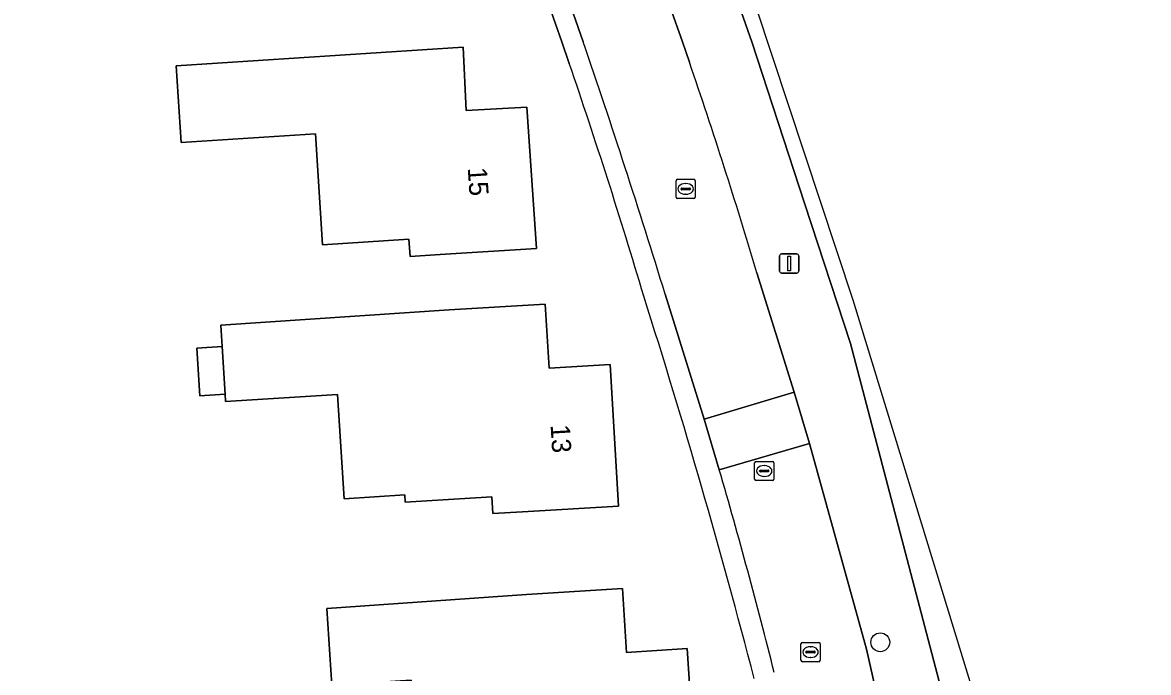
# Model space of a CAD drawing. Extents: x 159626 to 160723, y 388173 to 389416.
# Drawn here: x 160664.7 to 160723.2, y 388467.2 to 388501 of the extents above; entities that cross this region are included whole.
import ezdxf

# ---------------------------------------------------------------- set-up
doc = ezdxf.new("R2010")
doc.units = 0
for name, color, linetype in [('IMGEO_Boom', 7, 'Continuous'), ('IMGEO_Erf', 7, 'Continuous'), ('IMGEO_Fietspad_gesloten', 7, 'Continuous'), ('IMGEO_Kolk', 7, 'Continuous'), ('IMGEO_Lichtmast', 7, 'Continuous'), ('IMGEO_Pand', 7, 'Continuous'), ('IMGEO_Pand_nummerreeks', 7, 'Continuous'), ('IMGEO_Rijbaan_lokaal_open', 7, 'Continuous'), ('IMGEO_Rioolput', 7, 'Continuous'), ('IMGEO_Voetpad_open', 7, 'Continuous')]:
    doc.layers.add(name, color=color, linetype=linetype)

msp = doc.modelspace()

# ---------------------------------------------------------------- linework, layer by layer
at = {"layer": 'IMGEO_Boom'}
msp.add_circle((160709.303, 388468.786), 0.489, dxfattribs=at)
at = {"layer": 'IMGEO_Erf'}
msp.add_lwpolyline([(160693.144, 388498.88), (160692.759, 388500), (160691.433, 388503.754)], dxfattribs=at)
for points in [[(160686.441, 388488.944), (160684.869, 388488.848), (160684.812, 388489.736), (160680.322, 388489.446), (160679.949, 388495.213), (160672.974, 388494.763), (160672.716, 388498.754), (160687.633, 388499.719), (160687.79, 388496.425), (160690.941, 388496.606), (160691.431, 388489.25)], [(160681.106, 388481.669), (160675.288, 388481.309), (160675.265, 388481.677), (160673.951, 388481.595), (160673.798, 388484.074), (160675.111, 388484.161), (160675.042, 388485.277), (160686.904, 388486.065), (160691.895, 388486.362), (160692.093, 388483.038), (160695.268, 388483.227), (160695.706, 388475.865), (160690.715, 388475.569), (160689.174, 388475.476), (160689.12, 388476.356), (160684.622, 388476.077), (160684.599, 388476.445), (160681.442, 388476.249)], [(160688.356, 388466.156), (160684.979, 388465.942), (160684.923, 388466.818), (160680.799, 388466.556), (160680.545, 388470.55), (160690.917, 388471.271), (160695.907, 388471.584), (160696.116, 388468.261), (160699.263, 388468.457), (160699.758, 388461.079), (160694.77, 388460.745), (160693.205, 388460.684), (160693.149, 388461.561), (160688.667, 388461.275)]]:
    msp.add_lwpolyline(points, close=True, dxfattribs=at)
for centre, radius, start, end in [((160397.169, 388397.645), 312.809, 16.55537, 18.88278), ((160330.046, 388370.048), 385.083, 14.56715, 17.6455)]:
    msp.add_arc(centre, radius, start, end, dxfattribs=at)
at = {"layer": 'IMGEO_Fietspad_gesloten'}
for points in [[(160723.027, 388370.891), (160723.236, 388373.685), (160720.449, 388424.01), (160715.28, 388462.439), (160707.886, 388486.563), (160702.857, 388501.795), (160692.554, 388529.106), (160679.004, 388559.848), (160660.006, 388593.709), (160655.954, 388600.931), (160648.432, 388611.608), (160639.492, 388627.538), (160611.832, 388666.525)], [(160659.741, 388591.966), (160665.707, 388581.259), (160668.575, 388576.406), (160671.137, 388571.605), (160689.88, 388531.792), (160696.248, 388516.722), (160696.73, 388515.639), (160699.145, 388509.738), (160699.188, 388509.634), (160699.94, 388507.646), (160702.623, 388500), (160705.363, 388491.619), (160707.756, 388484.312), (160713.361, 388462.92), (160717.033, 388441.112), (160717.655, 388434.924), (160719.035, 388417.059)]]:
    msp.add_lwpolyline(points, dxfattribs=at)
at = {"layer": 'IMGEO_Kolk'}
for p, q in [((160698.69, 388491.926), (160698.69, 388492.778)), ((160698.765, 388492.852), (160699.617, 388492.852)), ((160699.178, 388492.632), (160699.203, 388492.632)), ((160699.691, 388492.778), (160699.691, 388491.926)), ((160699.617, 388491.852), (160698.765, 388491.852)), ((160698.949, 388492.346), (160698.949, 388492.358)), ((160699.387, 388492.309), (160698.989, 388492.309)), ((160698.992, 388492.395), (160699.39, 388492.395)), ((160699.201, 388492.072), (160699.176, 388492.072)), ((160699.433, 388492.358), (160699.433, 388492.346)), ((160702.772, 388477.264), (160702.772, 388478.116)), ((160702.847, 388478.19), (160703.699, 388478.19)), ((160703.26, 388477.97), (160703.285, 388477.97)), ((160703.773, 388478.116), (160703.773, 388477.264)), ((160703.699, 388477.19), (160702.847, 388477.19)), ((160703.031, 388477.684), (160703.031, 388477.696)), ((160703.469, 388477.647), (160703.071, 388477.647)), ((160703.074, 388477.733), (160703.472, 388477.733)), ((160703.283, 388477.41), (160703.258, 388477.41)), ((160703.515, 388477.696), (160703.515, 388477.684))]:
    msp.add_line(p, q, dxfattribs=at)
for points in [[(160698.69, 388491.926), (160698.69, 388492.778)], [(160698.765, 388492.852), (160699.617, 388492.852)], [(160699.691, 388492.778), (160699.691, 388491.926)], [(160699.617, 388491.852), (160698.765, 388491.852)], [(160702.772, 388477.264), (160702.772, 388478.116)], [(160702.847, 388478.19), (160703.699, 388478.19)], [(160703.773, 388478.116), (160703.773, 388477.264)], [(160703.699, 388477.19), (160702.847, 388477.19)]]:
    msp.add_lwpolyline(points, dxfattribs=at)
for centre, radius, start, end in [((160698.767, 388492.776), 0.0765, 91.55205, 178.44795), ((160698.767, 388492.776), 0.0765, 91.55205, 178.44795), ((160699.615, 388492.776), 0.0765, 1.55205, 88.44795), ((160699.615, 388492.776), 0.0765, 1.55205, 88.44795), ((160698.767, 388491.928), 0.0765, 181.55205, 268.44795), ((160698.767, 388491.928), 0.0765, 181.55205, 268.44795), ((160698.989, 388492.355), 0.0403, 85.87752, 175.75265), ((160698.986, 388492.345), 0.0366, 178.93798, 274.71019), ((160699.39, 388492.352), 0.043, 264.86636, 352.45326), ((160699.394, 388492.357), 0.0386, 1.73085, 96.63898), ((160699.615, 388491.928), 0.0765, 271.55205, 358.44795), ((160699.615, 388491.928), 0.0765, 271.55205, 358.44795), ((160702.849, 388478.114), 0.0765, 91.55205, 178.44795), ((160702.849, 388478.114), 0.0765, 91.55205, 178.44795), ((160703.697, 388478.114), 0.0765, 1.55205, 88.44795), ((160703.697, 388478.114), 0.0765, 1.55205, 88.44795), ((160702.849, 388477.266), 0.0765, 181.55205, 268.44795), ((160702.849, 388477.266), 0.0765, 181.55205, 268.44795), ((160703.071, 388477.693), 0.0403, 85.87752, 175.75265), ((160703.068, 388477.683), 0.0366, 178.93798, 274.71019), ((160703.472, 388477.69), 0.043, 264.86636, 352.45326), ((160703.476, 388477.695), 0.0386, 1.73085, 96.63898), ((160703.697, 388477.266), 0.0765, 271.55205, 358.44795), ((160703.697, 388477.266), 0.0765, 271.55205, 358.44795)]:
    msp.add_arc(centre, radius, start, end, dxfattribs=at)
for centre, major_axis, ratio, start_param, end_param in [((160699.177, 388492.352), (-0.387, 0.002), 0.722429, 4.712389, 7.853982), ((160699.202, 388492.352), (-0.39, 0.002), 0.717154, 1.570796, 4.712389), ((160703.259, 388477.69), (-0.387, 0.002), 0.722429, 4.712389, 7.853982), ((160703.284, 388477.69), (-0.39, 0.002), 0.717154, 1.570796, 4.712389)]:
    msp.add_ellipse(centre, major_axis=major_axis, ratio=ratio, start_param=start_param, end_param=end_param, dxfattribs=at)
at = {"layer": 'IMGEO_Lichtmast'}
for p, q in [((160704.171, 388488.975), (160704.961, 388488.975)), ((160704.961, 388488.975), (160704.171, 388488.975)), ((160704.071, 388488.075), (160704.071, 388488.875)), ((160704.071, 388488.875), (160704.071, 388488.075)), ((160705.061, 388488.875), (160705.061, 388488.075)), ((160705.061, 388488.075), (160705.061, 388488.875)), ((160704.961, 388487.975), (160704.171, 388487.975)), ((160704.171, 388487.975), (160704.961, 388487.975))]:
    msp.add_line(p, q, dxfattribs=at)
msp.add_lwpolyline([(160704.491, 388488.85), (160704.641, 388488.85), (160704.641, 388488.1), (160704.491, 388488.1), (160704.491, 388488.85)], dxfattribs=at)
for centre, start, end in [((160704.171, 388488.875), 90, 180), ((160704.171, 388488.875), 90, 180), ((160704.961, 388488.875), 0, 90), ((160704.961, 388488.875), 360, 90), ((160704.171, 388488.075), 180, 270), ((160704.171, 388488.075), 180, 270), ((160704.961, 388488.075), 270, 0), ((160704.961, 388488.075), 270, 0)]:
    msp.add_arc(centre, 0.1, start, end, dxfattribs=at)
at = {"layer": 'IMGEO_Pand'}
for points in [[(160686.441, 388488.944), (160691.431, 388489.25), (160690.941, 388496.606), (160687.79, 388496.425), (160687.633, 388499.719), (160672.716, 388498.754), (160672.974, 388494.763), (160679.949, 388495.213), (160680.322, 388489.446), (160684.812, 388489.736), (160684.869, 388488.848)], [(160695.268, 388483.227), (160692.093, 388483.038), (160691.895, 388486.362), (160686.904, 388486.065), (160675.042, 388485.277), (160675.111, 388484.161), (160675.265, 388481.677), (160675.288, 388481.309), (160681.106, 388481.669), (160681.442, 388476.249), (160684.599, 388476.445), (160684.622, 388476.077), (160689.12, 388476.356), (160689.174, 388475.476), (160690.715, 388475.569), (160695.706, 388475.865)], [(160675.111, 388484.161), (160673.798, 388484.074), (160673.951, 388481.595), (160675.265, 388481.677)], [(160694.77, 388460.745), (160699.758, 388461.079), (160699.263, 388468.457), (160696.116, 388468.261), (160695.907, 388471.584), (160690.917, 388471.271), (160680.545, 388470.55), (160680.799, 388466.556), (160684.923, 388466.818), (160684.979, 388465.942), (160688.356, 388466.156), (160688.667, 388461.275), (160693.149, 388461.561), (160693.205, 388460.684)]]:
    msp.add_lwpolyline(points, close=True, dxfattribs=at)
at = {"layer": 'IMGEO_Rijbaan_lokaal_open'}
for points in [[(160699.384, 388498.948), (160699.022, 388500), (160696.464, 388507.221), (160695.983, 388508.432), (160693.606, 388514.349)], [(160692.446, 388504.09), (160693.867, 388500)], [(160698.126, 388486.878), (160700.159, 388480.387), (160704.827, 388481.79), (160702.893, 388487.999)], [(160711.074, 388457.39), (160708.581, 388468.438), (160705.621, 388479.121), (160700.936, 388477.759)]]:
    msp.add_lwpolyline(points, dxfattribs=at)
msp.add_lwpolyline([(160700.159, 388480.387), (160700.936, 388477.759), (160705.621, 388479.121), (160704.827, 388481.79)], close=True, dxfattribs=at)
for centre, radius, start, end in [((160278.77, 388358.02), 438.707, 17.08093, 18.88276), ((160415.219, 388401.84), 300.299, 16.67301, 18.86683), ((160415.759, 388394.869), 296.979, 14.09981, 16.20706)]:
    msp.add_arc(centre, radius, start, end, dxfattribs=at)
at = {"layer": 'IMGEO_Rioolput'}
for p, q in [((160705.177, 388467.853), (160705.177, 388468.705)), ((160705.252, 388468.779), (160706.104, 388468.779)), ((160705.665, 388468.559), (160705.69, 388468.559)), ((160706.178, 388468.705), (160706.178, 388467.853)), ((160705.436, 388468.273), (160705.436, 388468.285)), ((160705.874, 388468.236), (160705.476, 388468.236)), ((160705.479, 388468.322), (160705.877, 388468.322)), ((160705.688, 388467.999), (160705.663, 388467.999)), ((160705.92, 388468.285), (160705.92, 388468.273)), ((160706.104, 388467.779), (160705.252, 388467.779))]:
    msp.add_line(p, q, dxfattribs=at)
for points in [[(160705.177, 388467.853), (160705.177, 388468.705)], [(160705.252, 388468.779), (160706.104, 388468.779)], [(160706.178, 388468.705), (160706.178, 388467.853)], [(160706.104, 388467.779), (160705.252, 388467.779)]]:
    msp.add_lwpolyline(points, dxfattribs=at)
for centre, radius, start, end in [((160705.254, 388468.703), 0.0765, 91.55205, 178.44795), ((160705.254, 388468.703), 0.0765, 91.55205, 178.44795), ((160706.102, 388468.703), 0.0765, 1.55205, 88.44795), ((160706.102, 388468.703), 0.0765, 1.55205, 88.44795), ((160705.254, 388467.855), 0.0765, 181.55205, 268.44795), ((160705.254, 388467.855), 0.0765, 181.55205, 268.44795), ((160705.476, 388468.282), 0.0403, 85.87752, 175.75265), ((160705.473, 388468.272), 0.0366, 178.93798, 274.71019), ((160705.877, 388468.279), 0.043, 264.86636, 352.45326), ((160705.881, 388468.284), 0.0386, 1.73085, 96.63898), ((160706.102, 388467.855), 0.0765, 271.55205, 358.44795), ((160706.102, 388467.855), 0.0765, 271.55205, 358.44795)]:
    msp.add_arc(centre, radius, start, end, dxfattribs=at)
for centre, major_axis, ratio, start_param, end_param in [((160705.664, 388468.279), (-0.387, 0.002), 0.722429, 4.712389, 7.853982), ((160705.689, 388468.279), (-0.39, 0.002), 0.717154, 1.570796, 4.712389)]:
    msp.add_ellipse(centre, major_axis=major_axis, ratio=ratio, start_param=start_param, end_param=end_param, dxfattribs=at)
at = {"layer": 'IMGEO_Voetpad_open'}
for points in [[(160717.033, 388441.112), (160713.361, 388462.92), (160707.756, 388484.312), (160705.363, 388491.619), (160702.623, 388500), (160699.94, 388507.646), (160699.188, 388509.634), (160699.145, 388509.738)], [(160695.983, 388508.432), (160696.464, 388507.221), (160699.022, 388500), (160699.384, 388498.948)], [(160691.433, 388503.754), (160692.759, 388500), (160693.144, 388498.88)], [(160693.867, 388500), (160692.446, 388504.09)], [(160702.893, 388487.999), (160704.827, 388481.79), (160705.621, 388479.121), (160708.581, 388468.438), (160711.074, 388457.39)], [(160700.936, 388477.759), (160700.159, 388480.387), (160698.126, 388486.878)]]:
    msp.add_lwpolyline(points, dxfattribs=at)
for centre, radius, start, end in [((160278.77, 388358.02), 438.707, 17.08093, 18.88276), ((160397.169, 388397.645), 312.809, 16.55537, 18.88278), ((160415.219, 388401.84), 300.299, 16.67301, 18.86683), ((160330.046, 388370.048), 385.083, 14.56715, 17.6455), ((160415.759, 388394.869), 296.979, 14.09981, 16.20706)]:
    msp.add_arc(centre, radius, start, end, dxfattribs=at)

# ---------------------------------------------------------------- texts
at = {"layer": 'IMGEO_Pand_nummerreeks'}
for s, rotation, p in [('15', 273.81097, (160687.864, 388493.443)), ('13', 273.40316, (160692.169, 388480.085))]:
    msp.add_text(s, height=1, rotation=rotation, dxfattribs=at).set_placement(p)

doc.saveas('drawing.dxf')
